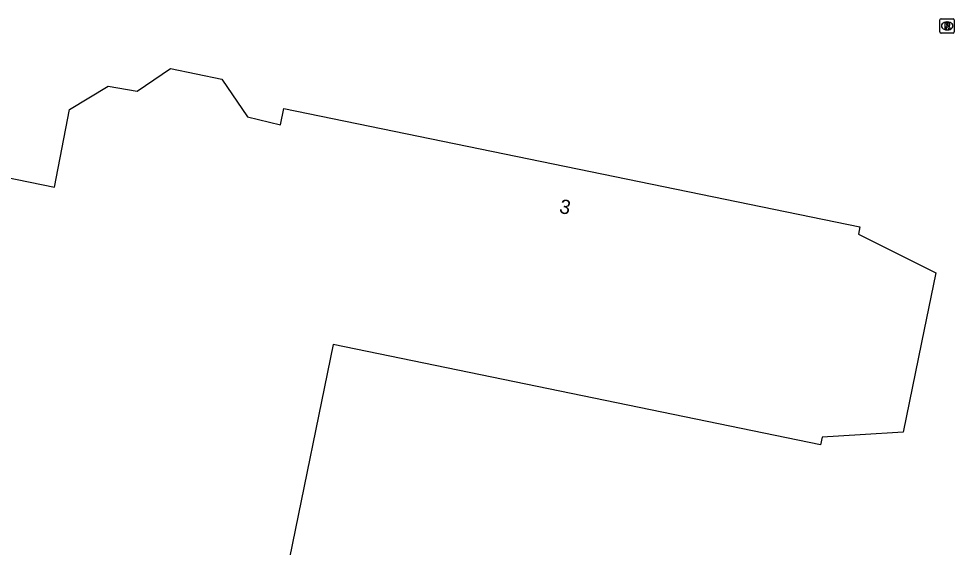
# Model space of a CAD drawing. Extents: x 157692 to 159670, y 381454 to 383289.
# Drawn here: x 158890.3 to 158955.8, y 382202.1 to 382239.1 of the extents above; entities that cross this region are included whole.
import ezdxf

# ---------------------------------------------------------------- set-up
doc = ezdxf.new("R2010")
doc.units = 0
for name, color, linetype in [('IMGEO_Pand', 7, 'Continuous'), ('IMGEO_Pand_nummerreeks', 7, 'Continuous'), ('IMGEO_Rioolput', 7, 'Continuous')]:
    doc.layers.add(name, color=color, linetype=linetype)

msp = doc.modelspace()

# ---------------------------------------------------------------- linework, layer by layer
at = {"layer": 'IMGEO_Pand'}
msp.add_lwpolyline([(158884.938, 382228.955), (158892.817, 382227.34), (158893.869, 382232.781), (158896.568, 382234.41), (158898.603, 382234.063), (158900.922, 382235.65), (158904.536, 382234.901), (158906.329, 382232.255), (158908.637, 382231.707), (158908.867, 382232.837), (158949.218, 382224.564), (158949.112, 382224.045), (158951.54, 382222.84), (158954.542, 382221.35), (158953.538, 382216.452), (158952.254, 382210.192), (158949.227, 382209.999), (158946.578, 382209.831), (158946.471, 382209.311), (158912.322, 382216.313), (158909.261, 382201.386)], dxfattribs=at)
at = {"layer": 'IMGEO_Rioolput'}
for p, q in [((158954.829, 382238.198), (158954.829, 382239.05)), ((158954.904, 382239.124), (158955.756, 382239.124)), ((158955.317, 382238.904), (158955.342, 382238.904)), ((158955.83, 382239.05), (158955.83, 382238.198)), ((158955.756, 382238.124), (158954.904, 382238.124)), ((158955.34, 382238.344), (158955.315, 382238.344))]:
    msp.add_line(p, q, dxfattribs=at)
for points in [[(158954.829, 382238.198), (158954.829, 382239.05)], [(158954.904, 382239.124), (158955.756, 382239.124)], [(158955.418, 382238.822), (158955.166, 382238.824), (158955.166, 382238.424)], [(158955.166, 382238.424), (158955.29, 382238.424), (158955.29, 382238.586), (158955.301, 382238.586)], [(158955.344, 382238.743), (158955.29, 382238.743), (158955.29, 382238.662)], [(158955.29, 382238.662), (158955.342, 382238.662)], [(158955.348, 382238.557), (158955.419, 382238.424), (158955.559, 382238.424), (158955.494, 382238.55)], [(158955.83, 382239.05), (158955.83, 382238.198)], [(158955.756, 382238.124), (158954.904, 382238.124)]]:
    msp.add_lwpolyline(points, dxfattribs=at)
for centre, radius, start, end in [((158954.906, 382239.048), 0.0765, 91.55205, 178.44795), ((158954.906, 382239.048), 0.0765, 91.55205, 178.44795), ((158955.3, 382238.533), 0.0533, 26.02933, 88.69889), ((158955.326, 382238.851), 0.19, 274.7715, 282.96867), ((158955.35, 382238.647), 0.0964, 77.00612, 93.18647), ((158955.364, 382238.704), 0.0378, 276.66336, 79.67722), ((158955.417, 382238.712), 0.109, 350.36119, 89.41601), ((158955.415, 382238.712), 0.112, 277.58423, 350.98172), ((158955.399, 382238.497), 0.108, 29.51342, 73.79051), ((158955.754, 382239.048), 0.0765, 1.55205, 88.44795), ((158955.754, 382239.048), 0.0765, 1.55205, 88.44795), ((158954.906, 382238.2), 0.0765, 181.55205, 268.44795), ((158954.906, 382238.2), 0.0765, 181.55205, 268.44795), ((158955.754, 382238.2), 0.0765, 271.55205, 358.44795), ((158955.754, 382238.2), 0.0765, 271.55205, 358.44795)]:
    msp.add_arc(centre, radius, start, end, dxfattribs=at)
for centre, major_axis, ratio, start_param, end_param in [((158955.316, 382238.624), (-0.387, 0.002), 0.722429, 4.712389, 7.853982), ((158955.341, 382238.624), (-0.39, 0.002), 0.717154, 1.570796, 4.712389)]:
    msp.add_ellipse(centre, major_axis=major_axis, ratio=ratio, start_param=start_param, end_param=end_param, dxfattribs=at)

# ---------------------------------------------------------------- texts
at = {"layer": 'IMGEO_Pand_nummerreeks'}
msp.add_text('3', height=1, rotation=348.41479, dxfattribs=at).set_placement((158928.114, 382225.543))

doc.saveas('drawing.dxf')
